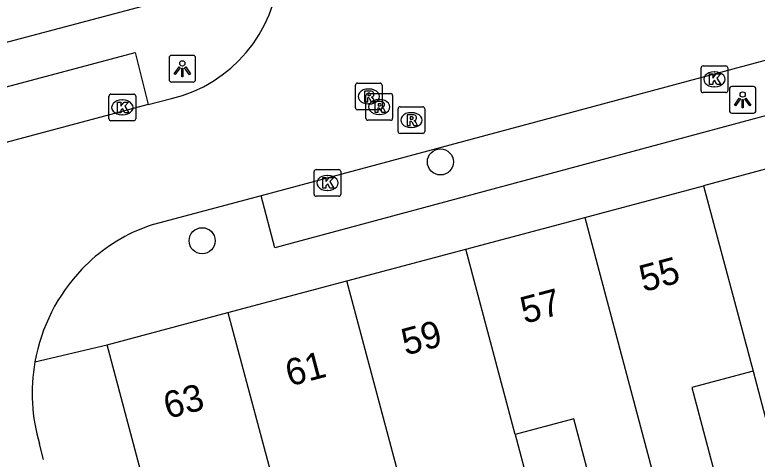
# Model space of a CAD drawing. Extents: x 162542 to 163144, y 380786 to 381511.
# Drawn here: x 162917.88 to 162945.72, y 381086.9 to 381103.57 of the extents above; entities that cross this region are included whole.
import ezdxf

# ---------------------------------------------------------------- set-up
doc = ezdxf.new("R2010")
doc.units = 0
for name, color, linetype in [('IMGEO_Boom', 7, 'Continuous'), ('IMGEO_Kolk', 7, 'Continuous'), ('IMGEO_Lichtpunt', 7, 'Continuous'), ('IMGEO_Pand', 7, 'Continuous'), ('IMGEO_Pand_nummerreeks', 7, 'Continuous'), ('IMGEO_Rijbaan_lokaal_open', 7, 'Continuous'), ('IMGEO_Rioolput', 7, 'Continuous'), ('IMGEO_Voetpad_open', 7, 'Continuous')]:
    doc.layers.add(name, color=color, linetype=linetype)

msp = doc.modelspace()

# ---------------------------------------------------------------- linework, layer by layer
at = {"layer": 'IMGEO_Boom'}
for centre in [(162933.842, 381098.052), (162924.902, 381095.095)]:
    msp.add_circle(centre, 0.489, dxfattribs=at)
at = {"layer": 'IMGEO_Kolk'}
for p, q in [((162943.619, 381100.725), (162943.619, 381101.577)), ((162943.694, 381101.651), (162944.546, 381101.651)), ((162944.62, 381101.577), (162944.62, 381100.725)), ((162944.107, 381101.431), (162944.132, 381101.431)), ((162944.13, 381100.871), (162944.105, 381100.871)), ((162921.408, 381099.671), (162921.408, 381100.523)), ((162921.483, 381100.597), (162922.335, 381100.597)), ((162922.409, 381100.523), (162922.409, 381099.671)), ((162944.546, 381100.651), (162943.694, 381100.651)), ((162921.896, 381100.377), (162921.921, 381100.377)), ((162922.335, 381099.597), (162921.483, 381099.597)), ((162921.919, 381099.817), (162921.894, 381099.817)), ((162929.104, 381096.836), (162929.104, 381097.688)), ((162929.179, 381097.762), (162930.031, 381097.762)), ((162930.105, 381097.688), (162930.105, 381096.836)), ((162929.592, 381097.542), (162929.617, 381097.542)), ((162929.615, 381096.982), (162929.59, 381096.982)), ((162930.031, 381096.762), (162929.179, 381096.762))]:
    msp.add_line(p, q, dxfattribs=at)
for points in [[(162943.619, 381100.725), (162943.619, 381101.577)], [(162943.694, 381101.651), (162944.546, 381101.651)], [(162944.62, 381101.577), (162944.62, 381100.725)], [(162943.94, 381101.351), (162944.063, 381101.351), (162944.063, 381101.2), (162944.193, 381101.351), (162944.357, 381101.351), (162944.211, 381101.2), (162944.364, 381100.951), (162944.212, 381100.951), (162944.127, 381101.115), (162944.063, 381101.048), (162944.063, 381100.951), (162943.94, 381100.951), (162943.94, 381101.351)], [(162921.408, 381099.671), (162921.408, 381100.523)], [(162921.483, 381100.597), (162922.335, 381100.597)], [(162922.409, 381100.523), (162922.409, 381099.671)], [(162944.546, 381100.651), (162943.694, 381100.651)], [(162921.729, 381100.297), (162921.852, 381100.297), (162921.852, 381100.146), (162921.982, 381100.297), (162922.146, 381100.297), (162922, 381100.146), (162922.153, 381099.897), (162922.001, 381099.897), (162921.916, 381100.061), (162921.852, 381099.994), (162921.852, 381099.897), (162921.729, 381099.897), (162921.729, 381100.297)], [(162922.335, 381099.597), (162921.483, 381099.597)], [(162929.104, 381096.836), (162929.104, 381097.688)], [(162929.179, 381097.762), (162930.031, 381097.762)], [(162930.105, 381097.688), (162930.105, 381096.836)], [(162929.425, 381097.462), (162929.548, 381097.462), (162929.548, 381097.311), (162929.678, 381097.462), (162929.842, 381097.462), (162929.696, 381097.311), (162929.849, 381097.062), (162929.697, 381097.062), (162929.612, 381097.226), (162929.548, 381097.159), (162929.548, 381097.062), (162929.425, 381097.062), (162929.425, 381097.462)], [(162930.031, 381096.762), (162929.179, 381096.762)]]:
    msp.add_lwpolyline(points, dxfattribs=at)
for centre, start, end in [((162943.696, 381101.575), 91.552, 178.448), ((162943.696, 381101.575), 91.552, 178.448), ((162944.544, 381101.575), 1.552, 88.448), ((162944.544, 381101.575), 1.552, 88.448), ((162943.696, 381100.727), 181.552, 268.448), ((162943.696, 381100.727), 181.552, 268.448), ((162944.544, 381100.727), 271.552, 358.448), ((162944.544, 381100.727), 271.552, 358.448), ((162921.485, 381100.521), 91.552, 178.448), ((162921.485, 381100.521), 91.552, 178.448), ((162922.333, 381100.521), 1.552, 88.448), ((162922.333, 381100.521), 1.552, 88.448), ((162921.485, 381099.673), 181.552, 268.448), ((162921.485, 381099.673), 181.552, 268.448), ((162922.333, 381099.673), 271.552, 358.448), ((162922.333, 381099.673), 271.552, 358.448), ((162929.181, 381097.686), 91.552, 178.448), ((162929.181, 381097.686), 91.552, 178.448), ((162930.029, 381097.686), 1.552, 88.448), ((162930.029, 381097.686), 1.552, 88.448), ((162929.181, 381096.838), 181.552, 268.448), ((162929.181, 381096.838), 181.552, 268.448), ((162930.029, 381096.838), 271.552, 358.448), ((162930.029, 381096.838), 271.552, 358.448)]:
    msp.add_arc(centre, 0.0765, start, end, dxfattribs=at)
for centre, major_axis, ratio, start_param, end_param in [((162944.106, 381101.151), (-0.387, 0.002), 0.722429, 4.712389, 7.853982), ((162944.131, 381101.151), (-0.39, 0.002), 0.717154, 1.570796, 4.712389), ((162921.895, 381100.097), (-0.387, 0.002), 0.722429, 4.712389, 7.853982), ((162921.92, 381100.097), (-0.39, 0.002), 0.717154, 1.570796, 4.712389), ((162929.591, 381097.262), (-0.387, 0.002), 0.722429, 4.712389, 7.853982), ((162929.616, 381097.262), (-0.39, 0.002), 0.717154, 1.570796, 4.712389)]:
    msp.add_ellipse(centre, major_axis=major_axis, ratio=ratio, start_param=start_param, end_param=end_param, dxfattribs=at)
at = {"layer": 'IMGEO_Lichtpunt'}
for p, q in [((162923.661, 381101.952), (162923.661, 381101.145)), ((162923.661, 381101.952), (162923.661, 381101.145)), ((162924.563, 381102.047), (162923.755, 381102.047)), ((162924.563, 381102.047), (162923.755, 381102.047)), ((162924.657, 381101.145), (162924.657, 381101.952)), ((162924.657, 381101.145), (162924.657, 381101.952)), ((162923.755, 381101.051), (162924.563, 381101.051)), ((162923.755, 381101.051), (162924.563, 381101.051)), ((162944.682, 381100.784), (162944.682, 381099.977)), ((162944.682, 381100.784), (162944.682, 381099.977)), ((162945.584, 381100.879), (162944.776, 381100.879)), ((162945.584, 381100.879), (162944.776, 381100.879)), ((162945.678, 381099.977), (162945.678, 381100.784)), ((162945.678, 381099.977), (162945.678, 381100.784)), ((162944.776, 381099.883), (162945.584, 381099.883)), ((162944.776, 381099.883), (162945.584, 381099.883))]:
    msp.add_line(p, q, dxfattribs=at)
for points in [[(162924.035, 381101.616), (162924.074, 381101.588), (162923.886, 381101.326), (162923.848, 381101.353), (162924.035, 381101.616)], [(162924.137, 381101.568), (162924.184, 381101.568), (162924.184, 381101.246), (162924.137, 381101.246), (162924.137, 381101.568)], [(162924.247, 381101.588), (162924.285, 381101.615), (162924.472, 381101.353), (162924.433, 381101.325), (162924.247, 381101.588)], [(162945.056, 381100.448), (162945.095, 381100.42), (162944.907, 381100.158), (162944.869, 381100.185), (162945.056, 381100.448)], [(162945.158, 381100.4), (162945.205, 381100.4), (162945.205, 381100.078), (162945.158, 381100.078), (162945.158, 381100.4)], [(162945.268, 381100.42), (162945.306, 381100.447), (162945.493, 381100.185), (162945.454, 381100.157), (162945.268, 381100.42)]]:
    msp.add_lwpolyline(points, dxfattribs=at)
for centre in [(162924.16, 381101.75), (162945.181, 381100.582)]:
    msp.add_circle(centre, 0.0994, dxfattribs=at)
for centre, start, end in [((162923.755, 381101.952), 90, 180), ((162923.755, 381101.952), 90, 180), ((162924.563, 381101.952), 0, 90), ((162924.563, 381101.952), 0, 90), ((162923.755, 381101.145), 180, 270), ((162923.755, 381101.145), 180, 270), ((162924.563, 381101.145), 270, 0), ((162924.563, 381101.145), 270, 360), ((162944.776, 381100.784), 90, 180), ((162944.776, 381100.784), 90, 180), ((162945.584, 381100.784), 0, 90), ((162945.584, 381100.784), 0, 90), ((162944.776, 381099.977), 180, 270), ((162944.776, 381099.977), 180, 270), ((162945.584, 381099.977), 270, 0), ((162945.584, 381099.977), 270, 360)]:
    msp.add_arc(centre, 0.0946, start, end, dxfattribs=at)
at = {"layer": 'IMGEO_Pand'}
for points in [[(162925.15, 381104.562), (162912.873, 381101.295)], [(162948.177, 381098.349), (162943.717, 381097.16)], [(162939.255, 381095.97), (162943.717, 381097.16)], [(162943.717, 381097.16), (162945.569, 381090.202)], [(162934.794, 381094.78), (162939.255, 381095.97)], [(162939.255, 381095.97), (162942.136, 381085.147)], [(162930.334, 381093.59), (162934.794, 381094.78)], [(162936.646, 381087.823), (162934.794, 381094.78)], [(162925.872, 381092.4), (162930.334, 381093.59)], [(162933.214, 381082.768), (162930.334, 381093.59)], [(162921.334, 381091.19), (162925.872, 381092.4)], [(162925.872, 381092.4), (162927.724, 381085.443)], [(162924.22, 381080.368), (162921.334, 381091.19)], [(162945.569, 381090.202), (162943.27, 381089.589), (162944.3, 381085.724), (162942.136, 381085.147)], [(162945.569, 381090.202), (162946.293, 381087.485), (162948.439, 381088.057), (162948.745, 381086.909), (162951.058, 381087.526)], [(162942.136, 381085.147), (162939.875, 381084.544), (162938.845, 381088.409), (162936.646, 381087.823)], [(162936.646, 381087.823), (162937.675, 381083.956), (162935.401, 381083.351), (162933.214, 381082.768)]]:
    msp.add_lwpolyline(points, dxfattribs=at)
at = {"layer": 'IMGEO_Rijbaan_lokaal_open'}
for points in [[(162951.56, 381103.341), (162927.114, 381096.779)], [(162922.875, 381100.201), (162923.757, 381100.428)], [(162922.875, 381100.201), (162907.674, 381096.138), (162905.759, 381095.626)], [(162927.114, 381096.779), (162923.072, 381095.703)], [(162920.769, 381094.389), (162920.394, 381094.026)], [(162918.952, 381086.888), (162918.798, 381087.468)]]:
    msp.add_lwpolyline(points, dxfattribs=at)
for centre, radius, start, end in [((162922.52, 381105.564), 5.283, 283.5455, 356.2129), ((162924.995, 381089.657), 6.345, 107.6467, 131.768), ((162925.259, 381089.373), 6.732, 136.2746, 169.9648), ((162925.278, 381089.365), 6.752, 169.928, 196.3203)]:
    msp.add_arc(centre, radius, start, end, dxfattribs=at)
at = {"layer": 'IMGEO_Rioolput'}
for p, q in [((162930.728, 381101.008), (162931.58, 381101.008)), ((162930.653, 381100.082), (162930.653, 381100.934)), ((162931.141, 381100.788), (162931.166, 381100.788)), ((162931.654, 381100.934), (162931.654, 381100.082)), ((162931.048, 381099.689), (162931.048, 381100.541)), ((162931.123, 381100.615), (162931.975, 381100.615)), ((162931.536, 381100.395), (162931.561, 381100.395)), ((162932.049, 381100.541), (162932.049, 381099.689)), ((162931.164, 381100.228), (162931.139, 381100.228)), ((162932.327, 381100.12), (162933.179, 381100.12)), ((162931.58, 381100.008), (162930.728, 381100.008)), ((162931.559, 381099.835), (162931.534, 381099.835)), ((162932.252, 381099.194), (162932.252, 381100.046)), ((162932.74, 381099.9), (162932.765, 381099.9)), ((162933.253, 381100.046), (162933.253, 381099.194)), ((162931.975, 381099.615), (162931.123, 381099.615)), ((162932.763, 381099.34), (162932.738, 381099.34)), ((162933.179, 381099.12), (162932.327, 381099.12))]:
    msp.add_line(p, q, dxfattribs=at)
for points in [[(162930.728, 381101.008), (162931.58, 381101.008)], [(162930.653, 381100.082), (162930.653, 381100.934)], [(162931.242, 381100.706), (162930.99, 381100.708), (162930.99, 381100.308)], [(162931.654, 381100.934), (162931.654, 381100.082)], [(162930.99, 381100.308), (162931.114, 381100.308), (162931.114, 381100.47), (162931.125, 381100.47)], [(162931.048, 381099.689), (162931.048, 381100.541)], [(162931.168, 381100.627), (162931.114, 381100.627), (162931.114, 381100.546)], [(162931.114, 381100.546), (162931.166, 381100.546)], [(162931.123, 381100.615), (162931.975, 381100.615)], [(162931.172, 381100.441), (162931.243, 381100.308), (162931.383, 381100.308), (162931.318, 381100.434)], [(162932.049, 381100.541), (162932.049, 381099.689)], [(162931.637, 381100.313), (162931.385, 381100.315), (162931.385, 381099.915)], [(162931.563, 381100.234), (162931.509, 381100.234), (162931.509, 381100.153)], [(162931.509, 381100.153), (162931.561, 381100.153)], [(162932.327, 381100.12), (162933.179, 381100.12)], [(162931.58, 381100.008), (162930.728, 381100.008)], [(162931.385, 381099.915), (162931.509, 381099.915), (162931.509, 381100.077), (162931.52, 381100.077)], [(162931.567, 381100.048), (162931.638, 381099.915), (162931.778, 381099.915), (162931.713, 381100.041)], [(162932.252, 381099.194), (162932.252, 381100.046)], [(162933.253, 381100.046), (162933.253, 381099.194)], [(162931.975, 381099.615), (162931.123, 381099.615)], [(162932.841, 381099.818), (162932.589, 381099.82), (162932.589, 381099.42)], [(162932.589, 381099.42), (162932.713, 381099.42), (162932.713, 381099.582), (162932.724, 381099.582)], [(162932.767, 381099.739), (162932.713, 381099.739), (162932.713, 381099.658)], [(162932.713, 381099.658), (162932.765, 381099.658)], [(162932.771, 381099.553), (162932.842, 381099.42), (162932.982, 381099.42), (162932.917, 381099.546)], [(162933.179, 381099.12), (162932.327, 381099.12)]]:
    msp.add_lwpolyline(points, dxfattribs=at)
for centre, radius, start, end in [((162930.73, 381100.932), 0.0765, 91.552, 178.448), ((162930.73, 381100.932), 0.0765, 91.552, 178.448), ((162931.578, 381100.932), 0.0765, 1.552, 88.448), ((162931.578, 381100.932), 0.0765, 1.552, 88.448), ((162931.241, 381100.596), 0.109, 350.3612, 89.416), ((162931.125, 381100.539), 0.0765, 91.552, 178.448), ((162931.125, 381100.539), 0.0765, 91.552, 178.448), ((162931.124, 381100.417), 0.0533, 26.0293, 88.6989), ((162931.15, 381100.735), 0.19, 274.7715, 282.9687), ((162931.174, 381100.531), 0.0964, 77.0061, 93.1865), ((162931.188, 381100.588), 0.0378, 276.6634, 79.6772), ((162931.239, 381100.596), 0.112, 277.5842, 350.9817), ((162931.223, 381100.381), 0.108, 29.5134, 73.7905), ((162931.973, 381100.539), 0.0765, 1.552, 88.448), ((162931.973, 381100.539), 0.0765, 1.552, 88.448), ((162931.545, 381100.342), 0.19, 274.7715, 282.9687), ((162931.569, 381100.138), 0.0964, 77.0061, 93.1865), ((162931.583, 381100.195), 0.0378, 276.6634, 79.6772), ((162931.636, 381100.203), 0.109, 350.3612, 89.416), ((162931.634, 381100.203), 0.112, 277.5842, 350.9817), ((162932.329, 381100.044), 0.0765, 91.552, 178.448), ((162932.329, 381100.044), 0.0765, 91.552, 178.448), ((162933.177, 381100.044), 0.0765, 1.552, 88.448), ((162933.177, 381100.044), 0.0765, 1.552, 88.448), ((162930.73, 381100.084), 0.0765, 181.552, 268.448), ((162930.73, 381100.084), 0.0765, 181.552, 268.448), ((162931.519, 381100.024), 0.0533, 26.0293, 88.6989), ((162931.578, 381100.084), 0.0765, 271.552, 358.448), ((162931.578, 381100.084), 0.0765, 271.552, 358.448), ((162931.618, 381099.988), 0.108, 29.5134, 73.7905), ((162931.125, 381099.691), 0.0765, 181.552, 268.448), ((162931.125, 381099.691), 0.0765, 181.552, 268.448), ((162931.973, 381099.691), 0.0765, 271.552, 358.448), ((162931.973, 381099.691), 0.0765, 271.552, 358.448), ((162932.723, 381099.529), 0.0533, 26.0293, 88.6989), ((162932.749, 381099.847), 0.19, 274.7715, 282.9687), ((162932.773, 381099.643), 0.0964, 77.0061, 93.1865), ((162932.787, 381099.7), 0.0378, 276.6634, 79.6772), ((162932.84, 381099.708), 0.109, 350.3612, 89.416), ((162932.838, 381099.708), 0.112, 277.5842, 350.9817), ((162932.822, 381099.493), 0.108, 29.5134, 73.7905), ((162932.329, 381099.196), 0.0765, 181.552, 268.448), ((162932.329, 381099.196), 0.0765, 181.552, 268.448), ((162933.177, 381099.196), 0.0765, 271.552, 358.448), ((162933.177, 381099.196), 0.0765, 271.552, 358.448)]:
    msp.add_arc(centre, radius, start, end, dxfattribs=at)
for centre, major_axis, ratio, start_param, end_param in [((162931.14, 381100.508), (-0.387, 0.002), 0.722429, 4.712389, 7.853982), ((162931.165, 381100.508), (-0.39, 0.002), 0.717154, 1.570796, 4.712389), ((162931.535, 381100.115), (-0.387, 0.002), 0.722429, 4.712389, 7.853982), ((162931.56, 381100.115), (-0.39, 0.002), 0.717154, 1.570796, 4.712389), ((162932.739, 381099.62), (-0.387, 0.002), 0.722429, 4.712389, 7.853982), ((162932.764, 381099.62), (-0.39, 0.002), 0.717154, 1.570796, 4.712389)]:
    msp.add_ellipse(centre, major_axis=major_axis, ratio=ratio, start_param=start_param, end_param=end_param, dxfattribs=at)
at = {"layer": 'IMGEO_Voetpad_open'}
for points in [[(162829.44, 381077.293), (162857.097, 381084.74), (162857.529, 381083.089), (162861.656, 381084.179), (162861.251, 381085.851), (162866.655, 381087.296), (162874.876, 381089.481), (162907.148, 381098.095), (162922.391, 381102.163), (162922.875, 381100.201)], [(162951.704, 381101.308), (162927.625, 381094.823), (162927.114, 381096.779)], [(162918.63, 381090.546), (162921.334, 381091.19)]]:
    msp.add_lwpolyline(points, dxfattribs=at)

# ---------------------------------------------------------------- texts
at = {"layer": 'IMGEO_Pand_nummerreeks'}
for s, p in [('55', (162941.46, 381093.163)), ('57', (162936.998, 381091.973)), ('59', (162932.536, 381090.783)), ('61', (162928.184, 381089.622)), ('63', (162923.611, 381088.403))]:
    msp.add_text(s, height=1, rotation=14.9336, dxfattribs=at).set_placement(p)

doc.saveas('drawing.dxf')
